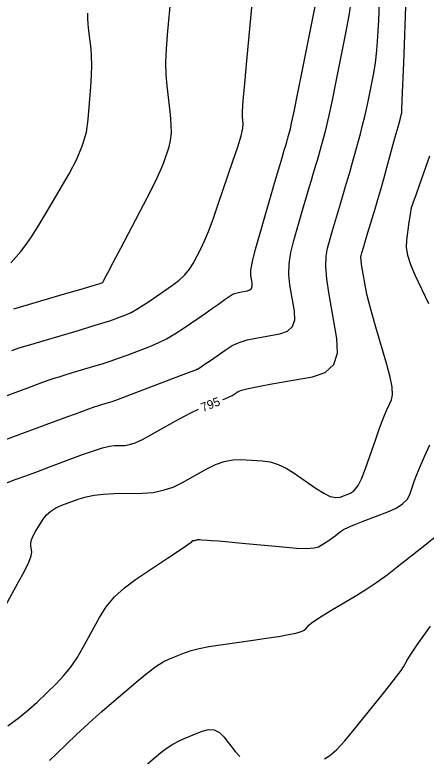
# Model space of a CAD drawing. Extents: x 2082232 to 2083549, y 592624 to 593832.
# Drawn here: x 2082485.4 to 2082518.3, y 593026.5 to 593085.6 of the extents above; entities that cross this region are included whole.
import ezdxf

# ---------------------------------------------------------------- set-up
doc = ezdxf.new("R2010")
doc.units = 0
doc.layers.add('DT_X_Contour_Major', color=7, linetype='Continuous')
doc.layers.add('DT_X_Contour_Minor', color=7, linetype='Continuous')

msp = doc.modelspace()

# ---------------------------------------------------------------- linework, layer by layer
at = {"layer": 'DT_X_Contour_Major'}
for points in [[(2082501.974, 593054.961), (2082502.139, 593055.026), (2082502.468, 593055.167), (2082502.714, 593055.286), (2082502.878, 593055.382), (2082503.203, 593055.611), (2082503.461, 593055.712), (2082503.992, 593055.845), (2082504.796, 593056.009), (2082505.872, 593056.205), (2082509.105, 593056.769), (2082510.137, 593057.119), (2082510.808, 593057.745), (2082511.118, 593058.647), (2082511.068, 593059.825), (2082510.452, 593063.335), (2082510.27, 593064.553), (2082510.184, 593065.575), (2082510.194, 593066.401), (2082510.301, 593067.031), (2082510.715, 593068.449), (2082510.871, 593068.979), (2082511.027, 593069.507), (2082511.184, 593070.032), (2082511.341, 593070.555), (2082511.76, 593071.944), (2082511.921, 593072.484), (2082512.089, 593073.063), (2082512.263, 593073.68), (2082512.444, 593074.336), (2082512.936, 593076.136), (2082513.116, 593076.82), (2082513.287, 593077.521), (2082513.449, 593078.24), (2082513.601, 593078.977), (2082513.996, 593080.964), (2082514.132, 593081.788), (2082514.245, 593082.769), (2082514.335, 593083.906), (2082514.401, 593085.2), (2082514.547, 593088.861)], [(2082485.065, 593065.854), (2082485.87, 593066.757), (2082486.221, 593067.202), (2082486.669, 593067.858), (2082487.215, 593068.725), (2082487.859, 593069.803), (2082489.707, 593072.96), (2082490.322, 593074.118), (2082490.783, 593075.224), (2082491.09, 593076.278), (2082491.241, 593077.28), (2082491.439, 593079.882), (2082491.496, 593080.804), (2082491.519, 593081.616), (2082491.508, 593082.319), (2082491.463, 593082.914), (2082491.297, 593084.353), (2082491.246, 593084.868), (2082491.22, 593085.333), (2082491.216, 593085.748)], [(2082484.527, 593048.252), (2082485.422, 593048.582), (2082486.336, 593048.92), (2082487.269, 593049.265), (2082488.221, 593049.619), (2082490.783, 593050.573), (2082491.663, 593050.886), (2082492.38, 593051.112), (2082492.934, 593051.249), (2082493.326, 593051.299), (2082494.155, 593051.313), (2082494.517, 593051.368), (2082494.983, 593051.525), (2082495.554, 593051.783), (2082496.227, 593052.142), (2082498.163, 593053.234), (2082498.855, 593053.613), (2082499.478, 593053.935), (2082500.021, 593054.191)]]:
    msp.add_lwpolyline(points, dxfattribs=at)
at = {"layer": 'DT_X_Contour_Minor'}
for points in [[(2082484.114, 593055.054), (2082485.419, 593055.534), (2082486.423, 593055.903), (2082487.128, 593056.161), (2082487.533, 593056.309), (2082488.211, 593056.553), (2082488.514, 593056.657), (2082488.912, 593056.785), (2082489.406, 593056.937), (2082489.996, 593057.112), (2082491.697, 593057.613), (2082492.34, 593057.81), (2082492.993, 593058.024), (2082493.657, 593058.256), (2082494.332, 593058.507), (2082496.145, 593059.197), (2082496.822, 593059.481), (2082497.492, 593059.813), (2082498.156, 593060.194), (2082498.813, 593060.623), (2082500.557, 593061.834), (2082501.148, 593062.244), (2082501.613, 593062.568), (2082501.952, 593062.804), (2082502.165, 593062.952), (2082502.564, 593063.233), (2082502.724, 593063.33), (2082502.904, 593063.411), (2082503.103, 593063.475), (2082503.323, 593063.524), (2082503.935, 593063.63), (2082504.13, 593063.696), (2082504.257, 593063.815), (2082504.316, 593063.986), (2082504.306, 593064.209), (2082504.19, 593064.873), (2082504.204, 593065.269), (2082504.332, 593065.959), (2082504.576, 593066.943), (2082504.934, 593068.22), (2082506.043, 593072.02), (2082506.412, 593073.283), (2082506.687, 593074.223), (2082506.868, 593074.84), (2082506.955, 593075.133), (2082507.061, 593075.486), (2082507.102, 593075.623), (2082507.145, 593075.77), (2082507.189, 593075.927), (2082507.235, 593076.093), (2082507.36, 593076.55), (2082507.457, 593076.98), (2082507.653, 593077.929), (2082507.949, 593079.396), (2082508.345, 593081.381), (2082509.533, 593087.366)], [(2082484.134, 593037.65), (2082485.662, 593040.376), (2082486.16, 593041.294), (2082486.506, 593042.005), (2082486.7, 593042.508), (2082486.743, 593042.804), (2082486.657, 593043.315), (2082486.657, 593043.529), (2082486.722, 593043.787), (2082486.853, 593044.09), (2082487.049, 593044.436), (2082487.658, 593045.418), (2082487.922, 593045.764), (2082488.258, 593046.066), (2082488.665, 593046.324), (2082489.145, 593046.538), (2082490.519, 593047.05), (2082491.077, 593047.219), (2082491.723, 593047.345), (2082492.454, 593047.426), (2082493.272, 593047.462), (2082495.57, 593047.501), (2082496.414, 593047.565), (2082497.225, 593047.728), (2082498.002, 593047.989), (2082498.745, 593048.35), (2082500.682, 593049.442), (2082501.397, 593049.796), (2082502.089, 593050.037), (2082502.758, 593050.166), (2082503.404, 593050.184), (2082505.095, 593050.08), (2082505.732, 593049.989), (2082506.373, 593049.794), (2082507.019, 593049.494), (2082507.669, 593049.09), (2082509.408, 593047.874), (2082510.017, 593047.489), (2082510.539, 593047.248), (2082510.976, 593047.15), (2082511.325, 593047.195), (2082512.142, 593047.507), (2082512.448, 593047.718), (2082512.752, 593048.117), (2082513.055, 593048.703), (2082513.356, 593049.478), (2082514.157, 593051.794), (2082514.437, 593052.591), (2082514.677, 593053.248), (2082514.878, 593053.762), (2082515.038, 593054.135), (2082515.412, 593054.942), (2082515.495, 593055.345), (2082515.46, 593055.951), (2082515.308, 593056.759), (2082515.04, 593057.769), (2082514.169, 593060.731), (2082513.872, 593061.766), (2082513.636, 593062.646), (2082513.459, 593063.373), (2082513.342, 593063.947), (2082513.109, 593065.272), (2082513.036, 593065.717), (2082512.991, 593066.06), (2082512.974, 593066.299), (2082512.985, 593066.436), (2082513.051, 593066.664), (2082513.1, 593066.828), (2082513.197, 593067.149), (2082513.341, 593067.629), (2082513.534, 593068.265), (2082514.11, 593070.173), (2082514.33, 593070.914), (2082514.56, 593071.706), (2082514.798, 593072.55), (2082515.045, 593073.444), (2082515.716, 593075.899), (2082515.936, 593076.704), (2082516.094, 593077.281), (2082516.19, 593077.63), (2082516.223, 593077.749), (2082516.227, 593077.762), (2082516.229, 593077.766), (2082516.23, 593077.77), (2082516.23, 593077.773), (2082516.23, 593077.775), (2082516.23, 593077.779), (2082516.23, 593077.781), (2082516.23, 593077.785), (2082516.23, 593077.789), (2082516.229, 593077.81), (2082516.238, 593078.063), (2082516.268, 593078.809), (2082516.317, 593080.05), (2082516.386, 593081.784), (2082516.596, 593087.066)], [(2082485.142, 593058.882), (2082485.817, 593059.099), (2082486.655, 593059.356), (2082487.656, 593059.654), (2082490.541, 593060.504), (2082491.53, 593060.798), (2082492.333, 593061.046), (2082492.95, 593061.246), (2082493.382, 593061.398), (2082494.285, 593061.742), (2082494.659, 593061.91), (2082495.105, 593062.153), (2082495.623, 593062.473), (2082496.213, 593062.869), (2082497.881, 593064.027), (2082498.458, 593064.464), (2082498.939, 593064.907), (2082499.324, 593065.357), (2082499.613, 593065.813), (2082500.253, 593067.037), (2082500.518, 593067.599), (2082500.833, 593068.368), (2082501.196, 593069.343), (2082501.609, 593070.524), (2082502.777, 593073.95), (2082503.157, 593075.1), (2082503.421, 593075.98), (2082503.57, 593076.591), (2082503.604, 593076.932), (2082503.541, 593077.483), (2082503.544, 593077.917), (2082503.601, 593078.808), (2082503.713, 593080.155), (2082503.879, 593081.959), (2082504.394, 593087.376)], [(2082485.298, 593062.191), (2082489.344, 593063.382), (2082490.671, 593063.773), (2082491.62, 593064.053), (2082492.191, 593064.222), (2082492.382, 593064.28), (2082492.388, 593064.287), (2082492.392, 593064.292), (2082492.398, 593064.302), (2082492.407, 593064.316), (2082492.418, 593064.335), (2082492.452, 593064.392), (2082492.547, 593064.573), (2082492.809, 593065.072), (2082493.237, 593065.888), (2082493.832, 593067.024), (2082495.639, 593070.475), (2082496.25, 593071.662), (2082496.73, 593072.635), (2082497.077, 593073.394), (2082497.292, 593073.939), (2082497.69, 593075.107), (2082497.809, 593075.597), (2082497.865, 593076.19), (2082497.859, 593076.887), (2082497.792, 593077.687), (2082497.529, 593079.96), (2082497.457, 593080.854), (2082497.438, 593081.831), (2082497.472, 593082.892), (2082497.558, 593084.036), (2082497.859, 593087.199)], [(2082482.632, 593051.031), (2082487.661, 593052.882), (2082489.321, 593053.493), (2082490.529, 593053.937), (2082491.285, 593054.215), (2082491.588, 593054.326), (2082491.794, 593054.401), (2082491.886, 593054.432), (2082492.007, 593054.471), (2082492.157, 593054.517), (2082492.336, 593054.57), (2082492.853, 593054.722), (2082493.147, 593054.82), (2082493.645, 593054.999), (2082494.344, 593055.259), (2082495.246, 593055.601), (2082498.8, 593056.955), (2082499.434, 593057.196), (2082499.822, 593057.344), (2082499.963, 593057.398), (2082500.012, 593057.417), (2082500.086, 593057.464), (2082500.272, 593057.591), (2082500.57, 593057.798), (2082500.981, 593058.085), (2082502.223, 593058.958), (2082502.721, 593059.26), (2082503.283, 593059.512), (2082503.908, 593059.713), (2082504.597, 593059.864), (2082506.52, 593060.2), (2082507.133, 593060.408), (2082507.532, 593060.78), (2082507.717, 593061.316), (2082507.687, 593062.017), (2082507.321, 593064.104), (2082507.237, 593064.911), (2082507.258, 593065.767), (2082507.385, 593066.672), (2082507.618, 593067.626), (2082508.379, 593070.234), (2082508.642, 593071.131), (2082508.857, 593071.865), (2082509.026, 593072.436), (2082509.148, 593072.844), (2082509.411, 593073.715), (2082509.512, 593074.054), (2082509.617, 593074.416), (2082509.726, 593074.803), (2082509.84, 593075.214), (2082510.148, 593076.343), (2082510.286, 593076.9), (2082510.47, 593077.725), (2082510.699, 593078.818), (2082510.973, 593080.179), (2082511.764, 593084.165), (2082512.028, 593085.568), (2082512.225, 593086.785)], [(2082518.396, 593062.581), (2082517.298, 593064.886), (2082516.947, 593065.709), (2082516.718, 593066.448), (2082516.612, 593067.104), (2082516.628, 593067.676), (2082516.834, 593069.09), (2082516.902, 593069.556), (2082516.951, 593069.891), (2082516.982, 593070.097), (2082516.994, 593070.172), (2082517.003, 593070.2), (2082517.006, 593070.211), (2082517.009, 593070.221), (2082517.012, 593070.232), (2082517.015, 593070.242), (2082517.022, 593070.27), (2082517.063, 593070.389), (2082517.18, 593070.724), (2082517.373, 593071.276), (2082517.642, 593072.045), (2082518.46, 593074.383)], [(2082484.827, 593028.954), (2082485.733, 593029.628), (2082486.509, 593030.256), (2082487.156, 593030.839), (2082488.708, 593032.331), (2082489.278, 593032.932), (2082489.824, 593033.613), (2082490.345, 593034.376), (2082490.842, 593035.221), (2082492.134, 593037.581), (2082492.678, 593038.435), (2082493.339, 593039.227), (2082494.118, 593039.957), (2082495.015, 593040.624), (2082497.564, 593042.321), (2082498.402, 593042.881), (2082499.004, 593043.286), (2082499.371, 593043.538), (2082499.503, 593043.636), (2082499.539, 593043.691), (2082499.556, 593043.71), (2082499.578, 593043.723), (2082499.606, 593043.731), (2082499.64, 593043.734), (2082499.737, 593043.736), (2082499.771, 593043.738), (2082499.801, 593043.743), (2082499.827, 593043.75), (2082499.849, 593043.76), (2082499.902, 593043.789), (2082499.941, 593043.798), (2082500.018, 593043.801), (2082500.133, 593043.798), (2082500.287, 593043.79), (2082500.748, 593043.762), (2082501.051, 593043.739), (2082501.613, 593043.69), (2082502.435, 593043.615), (2082503.517, 593043.514), (2082506.747, 593043.211), (2082507.833, 593043.128), (2082508.67, 593043.104), (2082509.256, 593043.141), (2082509.593, 593043.237), (2082510.158, 593043.573), (2082510.364, 593043.7), (2082510.559, 593043.829), (2082510.743, 593043.959), (2082510.915, 593044.091), (2082511.361, 593044.445), (2082511.599, 593044.596), (2082511.979, 593044.784), (2082512.5, 593045.008), (2082513.162, 593045.27), (2082515.116, 593046.015), (2082515.776, 593046.312), (2082516.287, 593046.642), (2082516.652, 593047.006), (2082516.869, 593047.404), (2082517.251, 593048.51), (2082517.435, 593048.998), (2082517.699, 593049.633), (2082518.044, 593050.415), (2082518.469, 593051.343)], [(2082488.156, 593026.207), (2082488.713, 593026.733), (2082490.308, 593028.266), (2082490.931, 593028.854), (2082491.603, 593029.467), (2082492.325, 593030.106), (2082493.097, 593030.77), (2082495.22, 593032.574), (2082495.973, 593033.188), (2082496.64, 593033.68), (2082497.221, 593034.049), (2082497.715, 593034.294), (2082498.92, 593034.784), (2082499.437, 593034.962), (2082500.085, 593035.127), (2082500.865, 593035.28), (2082501.776, 593035.421), (2082504.379, 593035.781), (2082505.272, 593035.907), (2082505.998, 593036.015), (2082506.558, 593036.105), (2082506.952, 593036.178), (2082507.779, 593036.347), (2082508.062, 593036.416), (2082508.29, 593036.497), (2082508.463, 593036.589), (2082508.582, 593036.693), (2082508.825, 593036.985), (2082509.003, 593037.139), (2082509.354, 593037.382), (2082509.878, 593037.715), (2082510.575, 593038.138), (2082512.665, 593039.383), (2082513.453, 593039.873), (2082514.25, 593040.409), (2082515.057, 593040.991), (2082515.873, 593041.62), (2082518.062, 593043.356), (2082518.794, 593043.936)], [(2082510.063, 593026.325), (2082510.507, 593026.601), (2082511.052, 593027.081), (2082511.697, 593027.766), (2082512.444, 593028.654), (2082514.567, 593031.296), (2082515.278, 593032.187), (2082515.816, 593032.88), (2082516.182, 593033.374), (2082516.376, 593033.669), (2082516.664, 593034.191), (2082516.795, 593034.414), (2082516.972, 593034.693), (2082517.196, 593035.027), (2082517.466, 593035.416), (2082518.248, 593036.527), (2082518.527, 593036.908)], [(2082495.971, 593025.937), (2082497.031, 593026.838), (2082497.446, 593027.161), (2082497.894, 593027.453), (2082498.376, 593027.716), (2082498.893, 593027.948), (2082500.314, 593028.526), (2082500.823, 593028.661), (2082501.283, 593028.631), (2082501.694, 593028.437), (2082502.056, 593028.079), (2082502.957, 593026.905), (2082503.32, 593026.509)]]:
    msp.add_lwpolyline(points, dxfattribs=at)

# ---------------------------------------------------------------- texts
at = {"layer": 'DT_X_Contour_Major'}
msp.add_text('795', height=0.7, rotation=21.51418, dxfattribs=at).set_placement((2082500.382, 593053.964))

doc.saveas('drawing.dxf')
